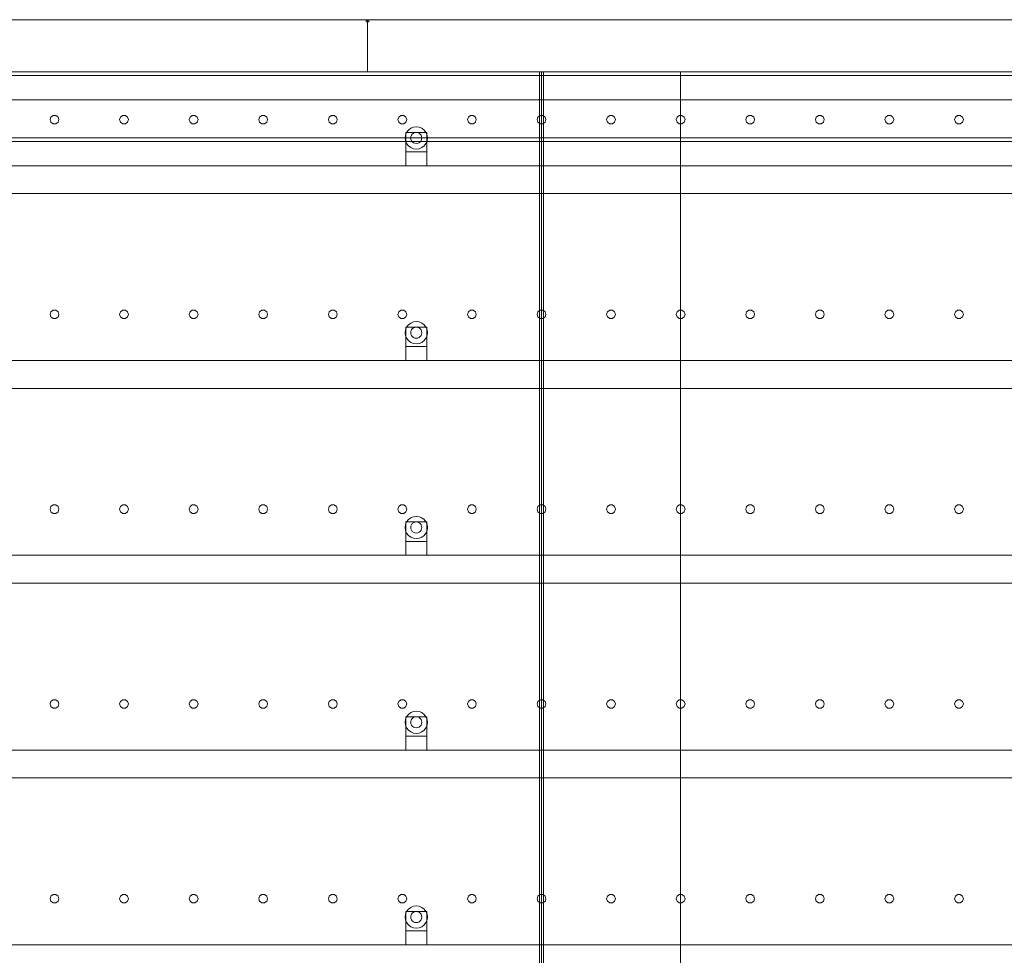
# Model space of a CAD drawing. Header units: millimetres. Extents: x -4395 to 65662, y -65530 to 6847.
# Tile 943 of 1034: x 44711 to 46126, y 1655 to 3000. Entities that reach past the tile are written whole.
import ezdxf

# ---------------------------------------------------------------- set-up
doc = ezdxf.new("R2010")
doc.units = ezdxf.units.MM
doc.layers.add('lateral_secador', color=7, linetype='Continuous', lineweight=0)

msp = doc.modelspace()

# ---------------------------------------------------------------- linework, layer by layer
at = {"layer": 'lateral_secador'}
for p, q in [((44211.134, 3000), (45211.134, 3000)), ((45209.134, 3000), (45213.134, 3000)), ((45209.134, 3000), (45209.134, 2997)), ((45209.134, 2997), (45213.134, 2997)), ((45211.134, 2925), (45211.134, 3000)), ((45211.134, 3000), (46211.134, 3000)), ((45213.134, 2997), (45213.134, 3000)), ((40461.134, 2925), (60461.134, 2925)), ((40461.134, 2920), (60461.134, 2920)), ((44211.134, 2925), (45211.134, 2925)), ((44461.134, 2925), (45461.134, 2925)), ((45211.134, 2925), (46211.134, 2925)), ((45458.134, 2925), (45464.134, 2925)), ((45458.134, 2925), (45458.134, 60)), ((45461.134, 0), (45461.134, 2925)), ((45461.134, 2925), (45661.134, 2925)), ((45464.134, 60), (45464.134, 2925)), ((45661.134, 0), (45661.134, 2925)), ((45661.134, 2925), (46261.134, 2925)), ((45661.134, 2925), (45661.134, 410)), ((40461.134, 2885), (60461.134, 2885)), ((44755.997, 2860.082), (44754.784, 2856.35)), ((44759.172, 2862.389), (44755.997, 2860.082)), ((44763.096, 2862.389), (44759.172, 2862.389)), ((44766.271, 2860.082), (44763.096, 2862.389)), ((44767.484, 2856.35), (44766.271, 2860.082)), ((44855.997, 2860.082), (44854.784, 2856.35)), ((44859.172, 2862.389), (44855.997, 2860.082)), ((44863.096, 2862.389), (44859.172, 2862.389)), ((44866.271, 2860.082), (44863.096, 2862.389)), ((44867.484, 2856.35), (44866.271, 2860.082)), ((44955.997, 2860.082), (44954.784, 2856.35)), ((44959.172, 2862.389), (44955.997, 2860.082)), ((44963.096, 2862.389), (44959.172, 2862.389)), ((44966.271, 2860.082), (44963.096, 2862.389)), ((44967.484, 2856.35), (44966.271, 2860.082)), ((45055.997, 2860.082), (45054.784, 2856.35)), ((45059.172, 2862.389), (45055.997, 2860.082)), ((45063.096, 2862.389), (45059.172, 2862.389)), ((45066.271, 2860.082), (45063.096, 2862.389)), ((45067.484, 2856.35), (45066.271, 2860.082)), ((45155.997, 2860.082), (45154.784, 2856.35)), ((45159.172, 2862.389), (45155.997, 2860.082)), ((45163.096, 2862.389), (45159.172, 2862.389)), ((45166.271, 2860.082), (45163.096, 2862.389)), ((45167.484, 2856.35), (45166.271, 2860.082)), ((45255.997, 2860.082), (45254.784, 2856.35)), ((45259.172, 2862.389), (45255.997, 2860.082)), ((45263.096, 2862.389), (45259.172, 2862.389)), ((45266.271, 2860.082), (45263.096, 2862.389)), ((45267.484, 2856.35), (45266.271, 2860.082)), ((45355.997, 2860.082), (45354.784, 2856.35)), ((45359.172, 2862.389), (45355.997, 2860.082)), ((45363.096, 2862.389), (45359.172, 2862.389)), ((45366.271, 2860.082), (45363.096, 2862.389)), ((45367.484, 2856.35), (45366.271, 2860.082)), ((45455.997, 2860.082), (45454.784, 2856.35)), ((45459.172, 2862.389), (45455.997, 2860.082)), ((45463.096, 2862.389), (45459.172, 2862.389)), ((45466.271, 2860.082), (45463.096, 2862.389)), ((45467.484, 2856.35), (45466.271, 2860.082)), ((45555.997, 2860.082), (45554.784, 2856.35)), ((45559.172, 2862.389), (45555.997, 2860.082)), ((45563.096, 2862.389), (45559.172, 2862.389)), ((45566.271, 2860.082), (45563.096, 2862.389)), ((45567.484, 2856.35), (45566.271, 2860.082)), ((45655.997, 2860.082), (45654.784, 2856.35)), ((45659.172, 2862.389), (45655.997, 2860.082)), ((45663.096, 2862.389), (45659.172, 2862.389)), ((45666.271, 2860.082), (45663.096, 2862.389)), ((45667.484, 2856.35), (45666.271, 2860.082)), ((45755.997, 2860.082), (45754.784, 2856.35)), ((45759.172, 2862.389), (45755.997, 2860.082)), ((45763.096, 2862.389), (45759.172, 2862.389)), ((45766.271, 2860.082), (45763.096, 2862.389)), ((45767.484, 2856.35), (45766.271, 2860.082)), ((45855.997, 2860.082), (45854.784, 2856.35)), ((45859.172, 2862.389), (45855.997, 2860.082)), ((45863.096, 2862.389), (45859.172, 2862.389)), ((45866.271, 2860.082), (45863.096, 2862.389)), ((45867.484, 2856.35), (45866.271, 2860.082)), ((45955.997, 2860.082), (45954.784, 2856.35)), ((45959.172, 2862.389), (45955.997, 2860.082)), ((45963.096, 2862.389), (45959.172, 2862.389)), ((45966.271, 2860.082), (45963.096, 2862.389)), ((45967.484, 2856.35), (45966.271, 2860.082)), ((46055.997, 2860.082), (46054.784, 2856.35)), ((46059.172, 2862.389), (46055.997, 2860.082)), ((46063.096, 2862.389), (46059.172, 2862.389)), ((46066.271, 2860.082), (46063.096, 2862.389)), ((46067.484, 2856.35), (46066.271, 2860.082)), ((44754.784, 2856.35), (44755.997, 2852.618)), ((44755.997, 2852.618), (44759.172, 2850.311)), ((44759.172, 2850.311), (44763.096, 2850.311)), ((44763.096, 2850.311), (44766.271, 2852.618)), ((44766.271, 2852.618), (44767.484, 2856.35)), ((44854.784, 2856.35), (44855.997, 2852.618)), ((44855.997, 2852.618), (44859.172, 2850.311)), ((44859.172, 2850.311), (44863.096, 2850.311)), ((44863.096, 2850.311), (44866.271, 2852.618)), ((44866.271, 2852.618), (44867.484, 2856.35)), ((44954.784, 2856.35), (44955.997, 2852.618)), ((44955.997, 2852.618), (44959.172, 2850.311)), ((44959.172, 2850.311), (44963.096, 2850.311)), ((44963.096, 2850.311), (44966.271, 2852.618)), ((44966.271, 2852.618), (44967.484, 2856.35)), ((45054.784, 2856.35), (45055.997, 2852.618)), ((45055.997, 2852.618), (45059.172, 2850.311)), ((45059.172, 2850.311), (45063.096, 2850.311)), ((45063.096, 2850.311), (45066.271, 2852.618)), ((45066.271, 2852.618), (45067.484, 2856.35)), ((45154.784, 2856.35), (45155.997, 2852.618)), ((45155.997, 2852.618), (45159.172, 2850.311)), ((45159.172, 2850.311), (45163.096, 2850.311)), ((45163.096, 2850.311), (45166.271, 2852.618)), ((45166.271, 2852.618), (45167.484, 2856.35)), ((45254.784, 2856.35), (45255.997, 2852.618)), ((45255.997, 2852.618), (45259.172, 2850.311)), ((45259.172, 2850.311), (45263.096, 2850.311)), ((45263.096, 2850.311), (45266.271, 2852.618)), ((45266.271, 2852.618), (45267.484, 2856.35)), ((45276.993, 2845.455), (45273.134, 2843.856)), ((45281.134, 2846), (45276.993, 2845.455)), ((45285.275, 2845.455), (45281.134, 2846)), ((45289.134, 2843.856), (45285.275, 2845.455)), ((45354.784, 2856.35), (45355.997, 2852.618)), ((45355.997, 2852.618), (45359.172, 2850.311)), ((45359.172, 2850.311), (45363.096, 2850.311)), ((45363.096, 2850.311), (45366.271, 2852.618)), ((45366.271, 2852.618), (45367.484, 2856.35)), ((45454.784, 2856.35), (45455.997, 2852.618)), ((45455.997, 2852.618), (45459.172, 2850.311)), ((45459.172, 2850.311), (45463.096, 2850.311)), ((45463.096, 2850.311), (45466.271, 2852.618)), ((45466.271, 2852.618), (45467.484, 2856.35)), ((45554.784, 2856.35), (45555.997, 2852.618)), ((45555.997, 2852.618), (45559.172, 2850.311)), ((45559.172, 2850.311), (45563.096, 2850.311)), ((45563.096, 2850.311), (45566.271, 2852.618)), ((45566.271, 2852.618), (45567.484, 2856.35)), ((45654.784, 2856.35), (45655.997, 2852.618)), ((45655.997, 2852.618), (45659.172, 2850.311)), ((45659.172, 2850.311), (45663.096, 2850.311)), ((45663.096, 2850.311), (45666.271, 2852.618)), ((45666.271, 2852.618), (45667.484, 2856.35)), ((45754.784, 2856.35), (45755.997, 2852.618)), ((45755.997, 2852.618), (45759.172, 2850.311)), ((45759.172, 2850.311), (45763.096, 2850.311)), ((45763.096, 2850.311), (45766.271, 2852.618)), ((45766.271, 2852.618), (45767.484, 2856.35)), ((45854.784, 2856.35), (45855.997, 2852.618)), ((45855.997, 2852.618), (45859.172, 2850.311)), ((45859.172, 2850.311), (45863.096, 2850.311)), ((45863.096, 2850.311), (45866.271, 2852.618)), ((45866.271, 2852.618), (45867.484, 2856.35)), ((45954.784, 2856.35), (45955.997, 2852.618)), ((45955.997, 2852.618), (45959.172, 2850.311)), ((45959.172, 2850.311), (45963.096, 2850.311)), ((45963.096, 2850.311), (45966.271, 2852.618)), ((45966.271, 2852.618), (45967.484, 2856.35)), ((46054.784, 2856.35), (46055.997, 2852.618)), ((46055.997, 2852.618), (46059.172, 2850.311)), ((46059.172, 2850.311), (46063.096, 2850.311)), ((46063.096, 2850.311), (46066.271, 2852.618)), ((46066.271, 2852.618), (46067.484, 2856.35)), ((45265.679, 2834.141), (45265.134, 2830)), ((45267.277, 2838), (45265.679, 2834.141)), ((45266.134, 2838), (45296.134, 2838)), ((45266.134, 2838), (45266.134, 2810)), ((45269.82, 2841.314), (45267.277, 2838)), ((45273.134, 2843.856), (45269.82, 2841.314)), ((45273.406, 2832.071), (45273.134, 2830)), ((45274.206, 2834), (45273.406, 2832.071)), ((45275.477, 2835.657), (45274.206, 2834)), ((45277.134, 2836.928), (45275.477, 2835.657)), ((45279.063, 2837.727), (45277.134, 2836.928)), ((45281.134, 2838), (45279.063, 2837.727)), ((45283.204, 2837.727), (45281.134, 2838)), ((45285.134, 2836.928), (45283.204, 2837.727)), ((45286.791, 2835.657), (45285.134, 2836.928)), ((45288.062, 2834), (45286.791, 2835.657)), ((45288.861, 2832.071), (45288.062, 2834)), ((45289.134, 2830), (45288.861, 2832.071)), ((45292.448, 2841.314), (45289.134, 2843.856)), ((45294.99, 2838), (45292.448, 2841.314)), ((45296.589, 2834.141), (45294.99, 2838)), ((45296.134, 2810), (45296.134, 2838)), ((45297.134, 2830), (45296.589, 2834.141)), ((40461.134, 2830), (60461.134, 2830)), ((40461.134, 2825), (60461.134, 2825)), ((45265.134, 2830), (45265.679, 2825.859)), ((45265.679, 2825.859), (45267.277, 2822)), ((45267.277, 2822), (45269.82, 2818.686)), ((45269.82, 2818.686), (45273.134, 2816.144)), ((45273.134, 2830), (45273.406, 2827.929)), ((45273.406, 2827.929), (45274.206, 2826)), ((45274.206, 2826), (45275.477, 2824.343)), ((45275.477, 2824.343), (45277.134, 2823.072)), ((45277.134, 2823.072), (45279.063, 2822.273)), ((45279.063, 2822.273), (45281.134, 2822)), ((45281.134, 2822), (45283.204, 2822.273)), ((45283.204, 2822.273), (45285.134, 2823.072)), ((45285.134, 2823.072), (45286.791, 2824.343)), ((45286.791, 2824.343), (45288.062, 2826)), ((45288.062, 2826), (45288.861, 2827.929)), ((45288.861, 2827.929), (45289.134, 2830)), ((45289.134, 2816.144), (45292.448, 2818.686)), ((45292.448, 2818.686), (45294.99, 2822)), ((45294.99, 2822), (45296.589, 2825.859)), ((45296.589, 2825.859), (45297.134, 2830)), ((45266.134, 2810), (45296.134, 2810)), ((45266.134, 2810), (45266.134, 2790)), ((45273.134, 2816.144), (45276.993, 2814.545)), ((45276.993, 2814.545), (45281.134, 2814)), ((45281.134, 2814), (45285.275, 2814.545)), ((45285.275, 2814.545), (45289.134, 2816.144)), ((45296.134, 2790), (45296.134, 2810)), ((40811.134, 2790), (60111.134, 2790)), ((45266.134, 2790), (45296.134, 2790)), ((40811.134, 2750), (60111.134, 2750)), ((44755.997, 2580.082), (44754.784, 2576.35)), ((44754.784, 2576.35), (44755.997, 2572.618)), ((44759.172, 2582.389), (44755.997, 2580.082)), ((44763.096, 2582.389), (44759.172, 2582.389)), ((44766.271, 2580.082), (44763.096, 2582.389)), ((44767.484, 2576.35), (44766.271, 2580.082)), ((44766.271, 2572.618), (44767.484, 2576.35)), ((44855.997, 2580.082), (44854.784, 2576.35)), ((44854.784, 2576.35), (44855.997, 2572.618)), ((44859.172, 2582.389), (44855.997, 2580.082)), ((44863.096, 2582.389), (44859.172, 2582.389)), ((44866.271, 2580.082), (44863.096, 2582.389)), ((44867.484, 2576.35), (44866.271, 2580.082)), ((44866.271, 2572.618), (44867.484, 2576.35)), ((44955.997, 2580.082), (44954.784, 2576.35)), ((44954.784, 2576.35), (44955.997, 2572.618)), ((44959.172, 2582.389), (44955.997, 2580.082)), ((44963.096, 2582.389), (44959.172, 2582.389)), ((44966.271, 2580.082), (44963.096, 2582.389)), ((44967.484, 2576.35), (44966.271, 2580.082)), ((44966.271, 2572.618), (44967.484, 2576.35)), ((45055.997, 2580.082), (45054.784, 2576.35)), ((45054.784, 2576.35), (45055.997, 2572.618)), ((45059.172, 2582.389), (45055.997, 2580.082)), ((45063.096, 2582.389), (45059.172, 2582.389)), ((45066.271, 2580.082), (45063.096, 2582.389)), ((45067.484, 2576.35), (45066.271, 2580.082)), ((45066.271, 2572.618), (45067.484, 2576.35)), ((45155.997, 2580.082), (45154.784, 2576.35)), ((45154.784, 2576.35), (45155.997, 2572.618)), ((45159.172, 2582.389), (45155.997, 2580.082)), ((45163.096, 2582.389), (45159.172, 2582.389)), ((45166.271, 2580.082), (45163.096, 2582.389)), ((45167.484, 2576.35), (45166.271, 2580.082)), ((45166.271, 2572.618), (45167.484, 2576.35)), ((45255.997, 2580.082), (45254.784, 2576.35)), ((45254.784, 2576.35), (45255.997, 2572.618)), ((45259.172, 2582.389), (45255.997, 2580.082)), ((45263.096, 2582.389), (45259.172, 2582.389)), ((45266.271, 2580.082), (45263.096, 2582.389)), ((45267.484, 2576.35), (45266.271, 2580.082)), ((45266.271, 2572.618), (45267.484, 2576.35)), ((45355.997, 2580.082), (45354.784, 2576.35)), ((45354.784, 2576.35), (45355.997, 2572.618)), ((45359.172, 2582.389), (45355.997, 2580.082)), ((45363.096, 2582.389), (45359.172, 2582.389)), ((45366.271, 2580.082), (45363.096, 2582.389)), ((45367.484, 2576.35), (45366.271, 2580.082)), ((45366.271, 2572.618), (45367.484, 2576.35)), ((45455.997, 2580.082), (45454.784, 2576.35)), ((45454.784, 2576.35), (45455.997, 2572.618)), ((45459.172, 2582.389), (45455.997, 2580.082)), ((45463.096, 2582.389), (45459.172, 2582.389)), ((45466.271, 2580.082), (45463.096, 2582.389)), ((45467.484, 2576.35), (45466.271, 2580.082)), ((45466.271, 2572.618), (45467.484, 2576.35)), ((45555.997, 2580.082), (45554.784, 2576.35)), ((45554.784, 2576.35), (45555.997, 2572.618)), ((45559.172, 2582.389), (45555.997, 2580.082)), ((45563.096, 2582.389), (45559.172, 2582.389)), ((45566.271, 2580.082), (45563.096, 2582.389)), ((45567.484, 2576.35), (45566.271, 2580.082)), ((45566.271, 2572.618), (45567.484, 2576.35)), ((45655.997, 2580.082), (45654.784, 2576.35)), ((45654.784, 2576.35), (45655.997, 2572.618)), ((45659.172, 2582.389), (45655.997, 2580.082)), ((45663.096, 2582.389), (45659.172, 2582.389)), ((45666.271, 2580.082), (45663.096, 2582.389)), ((45667.484, 2576.35), (45666.271, 2580.082)), ((45666.271, 2572.618), (45667.484, 2576.35)), ((45755.997, 2580.082), (45754.784, 2576.35)), ((45754.784, 2576.35), (45755.997, 2572.618)), ((45759.172, 2582.389), (45755.997, 2580.082)), ((45763.096, 2582.389), (45759.172, 2582.389)), ((45766.271, 2580.082), (45763.096, 2582.389)), ((45767.484, 2576.35), (45766.271, 2580.082)), ((45766.271, 2572.618), (45767.484, 2576.35)), ((45855.997, 2580.082), (45854.784, 2576.35)), ((45854.784, 2576.35), (45855.997, 2572.618)), ((45859.172, 2582.389), (45855.997, 2580.082)), ((45863.096, 2582.389), (45859.172, 2582.389)), ((45866.271, 2580.082), (45863.096, 2582.389)), ((45867.484, 2576.35), (45866.271, 2580.082)), ((45866.271, 2572.618), (45867.484, 2576.35)), ((45955.997, 2580.082), (45954.784, 2576.35)), ((45954.784, 2576.35), (45955.997, 2572.618)), ((45959.172, 2582.389), (45955.997, 2580.082)), ((45963.096, 2582.389), (45959.172, 2582.389)), ((45966.271, 2580.082), (45963.096, 2582.389)), ((45967.484, 2576.35), (45966.271, 2580.082)), ((45966.271, 2572.618), (45967.484, 2576.35)), ((46055.997, 2580.082), (46054.784, 2576.35)), ((46054.784, 2576.35), (46055.997, 2572.618)), ((46059.172, 2582.389), (46055.997, 2580.082)), ((46063.096, 2582.389), (46059.172, 2582.389)), ((46066.271, 2580.082), (46063.096, 2582.389)), ((46067.484, 2576.35), (46066.271, 2580.082)), ((46066.271, 2572.618), (46067.484, 2576.35)), ((44755.997, 2572.618), (44759.172, 2570.311)), ((44759.172, 2570.311), (44763.096, 2570.311)), ((44763.096, 2570.311), (44766.271, 2572.618)), ((44855.997, 2572.618), (44859.172, 2570.311)), ((44859.172, 2570.311), (44863.096, 2570.311)), ((44863.096, 2570.311), (44866.271, 2572.618)), ((44955.997, 2572.618), (44959.172, 2570.311)), ((44959.172, 2570.311), (44963.096, 2570.311)), ((44963.096, 2570.311), (44966.271, 2572.618)), ((45055.997, 2572.618), (45059.172, 2570.311)), ((45059.172, 2570.311), (45063.096, 2570.311)), ((45063.096, 2570.311), (45066.271, 2572.618)), ((45155.997, 2572.618), (45159.172, 2570.311)), ((45159.172, 2570.311), (45163.096, 2570.311)), ((45163.096, 2570.311), (45166.271, 2572.618)), ((45255.997, 2572.618), (45259.172, 2570.311)), ((45259.172, 2570.311), (45263.096, 2570.311)), ((45263.096, 2570.311), (45266.271, 2572.618)), ((45273.134, 2563.856), (45269.82, 2561.314)), ((45276.993, 2565.455), (45273.134, 2563.856)), ((45281.134, 2566), (45276.993, 2565.455)), ((45285.275, 2565.455), (45281.134, 2566)), ((45289.134, 2563.856), (45285.275, 2565.455)), ((45292.448, 2561.314), (45289.134, 2563.856)), ((45355.997, 2572.618), (45359.172, 2570.311)), ((45359.172, 2570.311), (45363.096, 2570.311)), ((45363.096, 2570.311), (45366.271, 2572.618)), ((45455.997, 2572.618), (45459.172, 2570.311)), ((45459.172, 2570.311), (45463.096, 2570.311)), ((45463.096, 2570.311), (45466.271, 2572.618)), ((45555.997, 2572.618), (45559.172, 2570.311)), ((45559.172, 2570.311), (45563.096, 2570.311)), ((45563.096, 2570.311), (45566.271, 2572.618)), ((45655.997, 2572.618), (45659.172, 2570.311)), ((45659.172, 2570.311), (45663.096, 2570.311)), ((45663.096, 2570.311), (45666.271, 2572.618)), ((45755.997, 2572.618), (45759.172, 2570.311)), ((45759.172, 2570.311), (45763.096, 2570.311)), ((45763.096, 2570.311), (45766.271, 2572.618)), ((45855.997, 2572.618), (45859.172, 2570.311)), ((45859.172, 2570.311), (45863.096, 2570.311)), ((45863.096, 2570.311), (45866.271, 2572.618)), ((45955.997, 2572.618), (45959.172, 2570.311)), ((45959.172, 2570.311), (45963.096, 2570.311)), ((45963.096, 2570.311), (45966.271, 2572.618)), ((46055.997, 2572.618), (46059.172, 2570.311)), ((46059.172, 2570.311), (46063.096, 2570.311)), ((46063.096, 2570.311), (46066.271, 2572.618)), ((45265.679, 2554.141), (45265.134, 2550)), ((45265.134, 2550), (45265.679, 2545.859)), ((45267.277, 2558), (45265.679, 2554.141)), ((45266.134, 2558), (45296.134, 2558)), ((45266.134, 2558), (45266.134, 2530)), ((45269.82, 2561.314), (45267.277, 2558)), ((45273.406, 2552.071), (45273.134, 2550)), ((45273.134, 2550), (45273.406, 2547.929)), ((45274.206, 2554), (45273.406, 2552.071)), ((45273.406, 2547.929), (45274.206, 2546)), ((45275.477, 2555.657), (45274.206, 2554)), ((45277.134, 2556.928), (45275.477, 2555.657)), ((45279.063, 2557.727), (45277.134, 2556.928)), ((45281.134, 2558), (45279.063, 2557.727)), ((45283.204, 2557.727), (45281.134, 2558)), ((45285.134, 2556.928), (45283.204, 2557.727)), ((45286.791, 2555.657), (45285.134, 2556.928)), ((45288.062, 2554), (45286.791, 2555.657)), ((45288.861, 2552.071), (45288.062, 2554)), ((45288.062, 2546), (45288.861, 2547.929)), ((45289.134, 2550), (45288.861, 2552.071)), ((45288.861, 2547.929), (45289.134, 2550)), ((45294.99, 2558), (45292.448, 2561.314)), ((45296.589, 2554.141), (45294.99, 2558)), ((45296.134, 2530), (45296.134, 2558)), ((45297.134, 2550), (45296.589, 2554.141)), ((45296.589, 2545.859), (45297.134, 2550)), ((45265.679, 2545.859), (45267.277, 2542)), ((45267.277, 2542), (45269.82, 2538.686)), ((45269.82, 2538.686), (45273.134, 2536.144)), ((45273.134, 2536.144), (45276.993, 2534.545)), ((45274.206, 2546), (45275.477, 2544.343)), ((45275.477, 2544.343), (45277.134, 2543.072)), ((45276.993, 2534.545), (45281.134, 2534)), ((45277.134, 2543.072), (45279.063, 2542.273)), ((45279.063, 2542.273), (45281.134, 2542)), ((45281.134, 2542), (45283.204, 2542.273)), ((45281.134, 2534), (45285.275, 2534.545)), ((45283.204, 2542.273), (45285.134, 2543.072)), ((45285.134, 2543.072), (45286.791, 2544.343)), ((45285.275, 2534.545), (45289.134, 2536.144)), ((45286.791, 2544.343), (45288.062, 2546)), ((45289.134, 2536.144), (45292.448, 2538.686)), ((45292.448, 2538.686), (45294.99, 2542)), ((45294.99, 2542), (45296.589, 2545.859)), ((45266.134, 2530), (45296.134, 2530)), ((45266.134, 2530), (45266.134, 2510)), ((45296.134, 2510), (45296.134, 2530)), ((40811.134, 2510), (60111.134, 2510)), ((45266.134, 2510), (45296.134, 2510)), ((40811.134, 2470), (60111.134, 2470)), ((44755.997, 2300.082), (44754.784, 2296.35)), ((44754.784, 2296.35), (44755.997, 2292.618)), ((44759.172, 2302.389), (44755.997, 2300.082)), ((44763.096, 2302.389), (44759.172, 2302.389)), ((44766.271, 2300.082), (44763.096, 2302.389)), ((44767.484, 2296.35), (44766.271, 2300.082)), ((44766.271, 2292.618), (44767.484, 2296.35)), ((44855.997, 2300.082), (44854.784, 2296.35)), ((44854.784, 2296.35), (44855.997, 2292.618)), ((44859.172, 2302.389), (44855.997, 2300.082)), ((44863.096, 2302.389), (44859.172, 2302.389)), ((44866.271, 2300.082), (44863.096, 2302.389)), ((44867.484, 2296.35), (44866.271, 2300.082)), ((44866.271, 2292.618), (44867.484, 2296.35)), ((44955.997, 2300.082), (44954.784, 2296.35)), ((44954.784, 2296.35), (44955.997, 2292.618)), ((44959.172, 2302.389), (44955.997, 2300.082)), ((44963.096, 2302.389), (44959.172, 2302.389)), ((44966.271, 2300.082), (44963.096, 2302.389)), ((44967.484, 2296.35), (44966.271, 2300.082)), ((44966.271, 2292.618), (44967.484, 2296.35)), ((45055.997, 2300.082), (45054.784, 2296.35)), ((45054.784, 2296.35), (45055.997, 2292.618)), ((45059.172, 2302.389), (45055.997, 2300.082)), ((45063.096, 2302.389), (45059.172, 2302.389)), ((45066.271, 2300.082), (45063.096, 2302.389)), ((45067.484, 2296.35), (45066.271, 2300.082)), ((45066.271, 2292.618), (45067.484, 2296.35)), ((45155.997, 2300.082), (45154.784, 2296.35)), ((45154.784, 2296.35), (45155.997, 2292.618)), ((45159.172, 2302.389), (45155.997, 2300.082)), ((45163.096, 2302.389), (45159.172, 2302.389)), ((45166.271, 2300.082), (45163.096, 2302.389)), ((45167.484, 2296.35), (45166.271, 2300.082)), ((45166.271, 2292.618), (45167.484, 2296.35)), ((45255.997, 2300.082), (45254.784, 2296.35)), ((45254.784, 2296.35), (45255.997, 2292.618)), ((45259.172, 2302.389), (45255.997, 2300.082)), ((45263.096, 2302.389), (45259.172, 2302.389)), ((45266.271, 2300.082), (45263.096, 2302.389)), ((45267.484, 2296.35), (45266.271, 2300.082)), ((45266.271, 2292.618), (45267.484, 2296.35)), ((45355.997, 2300.082), (45354.784, 2296.35)), ((45354.784, 2296.35), (45355.997, 2292.618)), ((45359.172, 2302.389), (45355.997, 2300.082)), ((45363.096, 2302.389), (45359.172, 2302.389)), ((45366.271, 2300.082), (45363.096, 2302.389)), ((45367.484, 2296.35), (45366.271, 2300.082)), ((45366.271, 2292.618), (45367.484, 2296.35)), ((45455.997, 2300.082), (45454.784, 2296.35)), ((45454.784, 2296.35), (45455.997, 2292.618)), ((45459.172, 2302.389), (45455.997, 2300.082)), ((45463.096, 2302.389), (45459.172, 2302.389)), ((45466.271, 2300.082), (45463.096, 2302.389)), ((45467.484, 2296.35), (45466.271, 2300.082)), ((45466.271, 2292.618), (45467.484, 2296.35)), ((45555.997, 2300.082), (45554.784, 2296.35)), ((45554.784, 2296.35), (45555.997, 2292.618)), ((45559.172, 2302.389), (45555.997, 2300.082)), ((45563.096, 2302.389), (45559.172, 2302.389)), ((45566.271, 2300.082), (45563.096, 2302.389)), ((45567.484, 2296.35), (45566.271, 2300.082)), ((45566.271, 2292.618), (45567.484, 2296.35)), ((45655.997, 2300.082), (45654.784, 2296.35)), ((45654.784, 2296.35), (45655.997, 2292.618)), ((45659.172, 2302.389), (45655.997, 2300.082)), ((45663.096, 2302.389), (45659.172, 2302.389)), ((45666.271, 2300.082), (45663.096, 2302.389)), ((45667.484, 2296.35), (45666.271, 2300.082)), ((45666.271, 2292.618), (45667.484, 2296.35)), ((45755.997, 2300.082), (45754.784, 2296.35)), ((45754.784, 2296.35), (45755.997, 2292.618)), ((45759.172, 2302.389), (45755.997, 2300.082)), ((45763.096, 2302.389), (45759.172, 2302.389)), ((45766.271, 2300.082), (45763.096, 2302.389)), ((45767.484, 2296.35), (45766.271, 2300.082)), ((45766.271, 2292.618), (45767.484, 2296.35)), ((45855.997, 2300.082), (45854.784, 2296.35)), ((45854.784, 2296.35), (45855.997, 2292.618)), ((45859.172, 2302.389), (45855.997, 2300.082)), ((45863.096, 2302.389), (45859.172, 2302.389)), ((45866.271, 2300.082), (45863.096, 2302.389)), ((45867.484, 2296.35), (45866.271, 2300.082)), ((45866.271, 2292.618), (45867.484, 2296.35)), ((45955.997, 2300.082), (45954.784, 2296.35)), ((45954.784, 2296.35), (45955.997, 2292.618)), ((45959.172, 2302.389), (45955.997, 2300.082)), ((45963.096, 2302.389), (45959.172, 2302.389)), ((45966.271, 2300.082), (45963.096, 2302.389)), ((45967.484, 2296.35), (45966.271, 2300.082)), ((45966.271, 2292.618), (45967.484, 2296.35)), ((46055.997, 2300.082), (46054.784, 2296.35)), ((46054.784, 2296.35), (46055.997, 2292.618)), ((46059.172, 2302.389), (46055.997, 2300.082)), ((46063.096, 2302.389), (46059.172, 2302.389)), ((46066.271, 2300.082), (46063.096, 2302.389)), ((46067.484, 2296.35), (46066.271, 2300.082)), ((46066.271, 2292.618), (46067.484, 2296.35)), ((44755.997, 2292.618), (44759.172, 2290.311)), ((44759.172, 2290.311), (44763.096, 2290.311)), ((44763.096, 2290.311), (44766.271, 2292.618)), ((44855.997, 2292.618), (44859.172, 2290.311)), ((44859.172, 2290.311), (44863.096, 2290.311)), ((44863.096, 2290.311), (44866.271, 2292.618)), ((44955.997, 2292.618), (44959.172, 2290.311)), ((44959.172, 2290.311), (44963.096, 2290.311)), ((44963.096, 2290.311), (44966.271, 2292.618)), ((45055.997, 2292.618), (45059.172, 2290.311)), ((45059.172, 2290.311), (45063.096, 2290.311)), ((45063.096, 2290.311), (45066.271, 2292.618)), ((45155.997, 2292.618), (45159.172, 2290.311)), ((45159.172, 2290.311), (45163.096, 2290.311)), ((45163.096, 2290.311), (45166.271, 2292.618)), ((45255.997, 2292.618), (45259.172, 2290.311)), ((45259.172, 2290.311), (45263.096, 2290.311)), ((45263.096, 2290.311), (45266.271, 2292.618)), ((45269.82, 2281.314), (45267.277, 2278)), ((45273.134, 2283.856), (45269.82, 2281.314)), ((45276.993, 2285.455), (45273.134, 2283.856)), ((45281.134, 2286), (45276.993, 2285.455)), ((45285.275, 2285.455), (45281.134, 2286)), ((45289.134, 2283.856), (45285.275, 2285.455)), ((45292.448, 2281.314), (45289.134, 2283.856)), ((45294.99, 2278), (45292.448, 2281.314)), ((45355.997, 2292.618), (45359.172, 2290.311)), ((45359.172, 2290.311), (45363.096, 2290.311)), ((45363.096, 2290.311), (45366.271, 2292.618)), ((45455.997, 2292.618), (45459.172, 2290.311)), ((45459.172, 2290.311), (45463.096, 2290.311)), ((45463.096, 2290.311), (45466.271, 2292.618)), ((45555.997, 2292.618), (45559.172, 2290.311)), ((45559.172, 2290.311), (45563.096, 2290.311)), ((45563.096, 2290.311), (45566.271, 2292.618)), ((45655.997, 2292.618), (45659.172, 2290.311)), ((45659.172, 2290.311), (45663.096, 2290.311)), ((45663.096, 2290.311), (45666.271, 2292.618)), ((45755.997, 2292.618), (45759.172, 2290.311)), ((45759.172, 2290.311), (45763.096, 2290.311)), ((45763.096, 2290.311), (45766.271, 2292.618)), ((45855.997, 2292.618), (45859.172, 2290.311)), ((45859.172, 2290.311), (45863.096, 2290.311)), ((45863.096, 2290.311), (45866.271, 2292.618)), ((45955.997, 2292.618), (45959.172, 2290.311)), ((45959.172, 2290.311), (45963.096, 2290.311)), ((45963.096, 2290.311), (45966.271, 2292.618)), ((46055.997, 2292.618), (46059.172, 2290.311)), ((46059.172, 2290.311), (46063.096, 2290.311)), ((46063.096, 2290.311), (46066.271, 2292.618)), ((45265.679, 2274.141), (45265.134, 2270)), ((45265.134, 2270), (45265.679, 2265.859)), ((45267.277, 2278), (45265.679, 2274.141)), ((45265.679, 2265.859), (45267.277, 2262)), ((45266.134, 2278), (45296.134, 2278)), ((45266.134, 2278), (45266.134, 2250)), ((45273.406, 2272.071), (45273.134, 2270)), ((45273.134, 2270), (45273.406, 2267.929)), ((45274.206, 2274), (45273.406, 2272.071)), ((45273.406, 2267.929), (45274.206, 2266)), ((45275.477, 2275.657), (45274.206, 2274)), ((45274.206, 2266), (45275.477, 2264.343)), ((45277.134, 2276.928), (45275.477, 2275.657)), ((45279.063, 2277.727), (45277.134, 2276.928)), ((45281.134, 2278), (45279.063, 2277.727)), ((45283.204, 2277.727), (45281.134, 2278)), ((45285.134, 2276.928), (45283.204, 2277.727)), ((45286.791, 2275.657), (45285.134, 2276.928)), ((45288.062, 2274), (45286.791, 2275.657)), ((45286.791, 2264.343), (45288.062, 2266)), ((45288.861, 2272.071), (45288.062, 2274)), ((45288.062, 2266), (45288.861, 2267.929)), ((45289.134, 2270), (45288.861, 2272.071)), ((45288.861, 2267.929), (45289.134, 2270)), ((45296.589, 2274.141), (45294.99, 2278)), ((45294.99, 2262), (45296.589, 2265.859)), ((45296.134, 2250), (45296.134, 2278)), ((45297.134, 2270), (45296.589, 2274.141)), ((45296.589, 2265.859), (45297.134, 2270)), ((45267.277, 2262), (45269.82, 2258.686)), ((45269.82, 2258.686), (45273.134, 2256.144)), ((45273.134, 2256.144), (45276.993, 2254.545)), ((45275.477, 2264.343), (45277.134, 2263.072)), ((45276.993, 2254.545), (45281.134, 2254)), ((45277.134, 2263.072), (45279.063, 2262.273)), ((45279.063, 2262.273), (45281.134, 2262)), ((45281.134, 2262), (45283.204, 2262.273)), ((45281.134, 2254), (45285.275, 2254.545)), ((45283.204, 2262.273), (45285.134, 2263.072)), ((45285.134, 2263.072), (45286.791, 2264.343)), ((45285.275, 2254.545), (45289.134, 2256.144)), ((45289.134, 2256.144), (45292.448, 2258.686)), ((45292.448, 2258.686), (45294.99, 2262)), ((45266.134, 2250), (45296.134, 2250)), ((45266.134, 2250), (45266.134, 2230)), ((45296.134, 2230), (45296.134, 2250)), ((40811.134, 2230), (60111.134, 2230)), ((45266.134, 2230), (45296.134, 2230)), ((40811.134, 2190), (60111.134, 2190)), ((44755.997, 2020.082), (44754.784, 2016.35)), ((44754.784, 2016.35), (44755.997, 2012.618)), ((44759.172, 2022.389), (44755.997, 2020.082)), ((44755.997, 2012.618), (44759.172, 2010.311)), ((44763.096, 2022.389), (44759.172, 2022.389)), ((44759.172, 2010.311), (44763.096, 2010.311)), ((44766.271, 2020.082), (44763.096, 2022.389)), ((44763.096, 2010.311), (44766.271, 2012.618)), ((44767.484, 2016.35), (44766.271, 2020.082)), ((44766.271, 2012.618), (44767.484, 2016.35)), ((44855.997, 2020.082), (44854.784, 2016.35)), ((44854.784, 2016.35), (44855.997, 2012.618)), ((44859.172, 2022.389), (44855.997, 2020.082)), ((44855.997, 2012.618), (44859.172, 2010.311)), ((44863.096, 2022.389), (44859.172, 2022.389)), ((44859.172, 2010.311), (44863.096, 2010.311)), ((44866.271, 2020.082), (44863.096, 2022.389)), ((44863.096, 2010.311), (44866.271, 2012.618)), ((44867.484, 2016.35), (44866.271, 2020.082)), ((44866.271, 2012.618), (44867.484, 2016.35)), ((44955.997, 2020.082), (44954.784, 2016.35)), ((44954.784, 2016.35), (44955.997, 2012.618)), ((44959.172, 2022.389), (44955.997, 2020.082)), ((44955.997, 2012.618), (44959.172, 2010.311)), ((44963.096, 2022.389), (44959.172, 2022.389)), ((44959.172, 2010.311), (44963.096, 2010.311)), ((44966.271, 2020.082), (44963.096, 2022.389)), ((44963.096, 2010.311), (44966.271, 2012.618)), ((44967.484, 2016.35), (44966.271, 2020.082)), ((44966.271, 2012.618), (44967.484, 2016.35)), ((45055.997, 2020.082), (45054.784, 2016.35)), ((45054.784, 2016.35), (45055.997, 2012.618)), ((45059.172, 2022.389), (45055.997, 2020.082)), ((45055.997, 2012.618), (45059.172, 2010.311)), ((45063.096, 2022.389), (45059.172, 2022.389)), ((45059.172, 2010.311), (45063.096, 2010.311)), ((45066.271, 2020.082), (45063.096, 2022.389)), ((45063.096, 2010.311), (45066.271, 2012.618)), ((45067.484, 2016.35), (45066.271, 2020.082)), ((45066.271, 2012.618), (45067.484, 2016.35)), ((45155.997, 2020.082), (45154.784, 2016.35)), ((45154.784, 2016.35), (45155.997, 2012.618)), ((45159.172, 2022.389), (45155.997, 2020.082)), ((45155.997, 2012.618), (45159.172, 2010.311)), ((45163.096, 2022.389), (45159.172, 2022.389)), ((45159.172, 2010.311), (45163.096, 2010.311)), ((45166.271, 2020.082), (45163.096, 2022.389)), ((45163.096, 2010.311), (45166.271, 2012.618)), ((45167.484, 2016.35), (45166.271, 2020.082)), ((45166.271, 2012.618), (45167.484, 2016.35)), ((45255.997, 2020.082), (45254.784, 2016.35)), ((45254.784, 2016.35), (45255.997, 2012.618)), ((45259.172, 2022.389), (45255.997, 2020.082)), ((45255.997, 2012.618), (45259.172, 2010.311)), ((45263.096, 2022.389), (45259.172, 2022.389)), ((45259.172, 2010.311), (45263.096, 2010.311)), ((45266.271, 2020.082), (45263.096, 2022.389)), ((45263.096, 2010.311), (45266.271, 2012.618)), ((45267.484, 2016.35), (45266.271, 2020.082)), ((45266.271, 2012.618), (45267.484, 2016.35)), ((45355.997, 2020.082), (45354.784, 2016.35)), ((45354.784, 2016.35), (45355.997, 2012.618)), ((45359.172, 2022.389), (45355.997, 2020.082)), ((45355.997, 2012.618), (45359.172, 2010.311)), ((45363.096, 2022.389), (45359.172, 2022.389)), ((45359.172, 2010.311), (45363.096, 2010.311)), ((45366.271, 2020.082), (45363.096, 2022.389)), ((45363.096, 2010.311), (45366.271, 2012.618)), ((45367.484, 2016.35), (45366.271, 2020.082)), ((45366.271, 2012.618), (45367.484, 2016.35)), ((45455.997, 2020.082), (45454.784, 2016.35)), ((45454.784, 2016.35), (45455.997, 2012.618)), ((45459.172, 2022.389), (45455.997, 2020.082)), ((45455.997, 2012.618), (45459.172, 2010.311)), ((45463.096, 2022.389), (45459.172, 2022.389)), ((45459.172, 2010.311), (45463.096, 2010.311)), ((45466.271, 2020.082), (45463.096, 2022.389)), ((45463.096, 2010.311), (45466.271, 2012.618)), ((45467.484, 2016.35), (45466.271, 2020.082)), ((45466.271, 2012.618), (45467.484, 2016.35)), ((45555.997, 2020.082), (45554.784, 2016.35)), ((45554.784, 2016.35), (45555.997, 2012.618)), ((45559.172, 2022.389), (45555.997, 2020.082)), ((45555.997, 2012.618), (45559.172, 2010.311)), ((45563.096, 2022.389), (45559.172, 2022.389)), ((45559.172, 2010.311), (45563.096, 2010.311)), ((45566.271, 2020.082), (45563.096, 2022.389)), ((45563.096, 2010.311), (45566.271, 2012.618)), ((45567.484, 2016.35), (45566.271, 2020.082)), ((45566.271, 2012.618), (45567.484, 2016.35)), ((45655.997, 2020.082), (45654.784, 2016.35)), ((45654.784, 2016.35), (45655.997, 2012.618)), ((45659.172, 2022.389), (45655.997, 2020.082)), ((45655.997, 2012.618), (45659.172, 2010.311)), ((45663.096, 2022.389), (45659.172, 2022.389)), ((45659.172, 2010.311), (45663.096, 2010.311)), ((45666.271, 2020.082), (45663.096, 2022.389)), ((45663.096, 2010.311), (45666.271, 2012.618)), ((45667.484, 2016.35), (45666.271, 2020.082)), ((45666.271, 2012.618), (45667.484, 2016.35)), ((45755.997, 2020.082), (45754.784, 2016.35)), ((45754.784, 2016.35), (45755.997, 2012.618)), ((45759.172, 2022.389), (45755.997, 2020.082)), ((45755.997, 2012.618), (45759.172, 2010.311)), ((45763.096, 2022.389), (45759.172, 2022.389)), ((45759.172, 2010.311), (45763.096, 2010.311)), ((45766.271, 2020.082), (45763.096, 2022.389)), ((45763.096, 2010.311), (45766.271, 2012.618)), ((45767.484, 2016.35), (45766.271, 2020.082)), ((45766.271, 2012.618), (45767.484, 2016.35)), ((45855.997, 2020.082), (45854.784, 2016.35)), ((45854.784, 2016.35), (45855.997, 2012.618)), ((45859.172, 2022.389), (45855.997, 2020.082)), ((45855.997, 2012.618), (45859.172, 2010.311)), ((45863.096, 2022.389), (45859.172, 2022.389)), ((45859.172, 2010.311), (45863.096, 2010.311)), ((45866.271, 2020.082), (45863.096, 2022.389)), ((45863.096, 2010.311), (45866.271, 2012.618)), ((45867.484, 2016.35), (45866.271, 2020.082)), ((45866.271, 2012.618), (45867.484, 2016.35)), ((45955.997, 2020.082), (45954.784, 2016.35)), ((45954.784, 2016.35), (45955.997, 2012.618)), ((45959.172, 2022.389), (45955.997, 2020.082)), ((45955.997, 2012.618), (45959.172, 2010.311)), ((45963.096, 2022.389), (45959.172, 2022.389)), ((45959.172, 2010.311), (45963.096, 2010.311)), ((45966.271, 2020.082), (45963.096, 2022.389)), ((45963.096, 2010.311), (45966.271, 2012.618)), ((45967.484, 2016.35), (45966.271, 2020.082)), ((45966.271, 2012.618), (45967.484, 2016.35)), ((46055.997, 2020.082), (46054.784, 2016.35)), ((46054.784, 2016.35), (46055.997, 2012.618)), ((46059.172, 2022.389), (46055.997, 2020.082)), ((46055.997, 2012.618), (46059.172, 2010.311)), ((46063.096, 2022.389), (46059.172, 2022.389)), ((46059.172, 2010.311), (46063.096, 2010.311)), ((46066.271, 2020.082), (46063.096, 2022.389)), ((46063.096, 2010.311), (46066.271, 2012.618)), ((46067.484, 2016.35), (46066.271, 2020.082)), ((46066.271, 2012.618), (46067.484, 2016.35)), ((45267.277, 1998), (45265.679, 1994.141)), ((45266.134, 1998), (45296.134, 1998)), ((45266.134, 1998), (45266.134, 1970)), ((45269.82, 2001.314), (45267.277, 1998)), ((45273.134, 2003.856), (45269.82, 2001.314)), ((45276.993, 2005.455), (45273.134, 2003.856)), ((45275.477, 1995.657), (45274.206, 1994)), ((45277.134, 1996.928), (45275.477, 1995.657)), ((45281.134, 2006), (45276.993, 2005.455)), ((45279.063, 1997.727), (45277.134, 1996.928)), ((45281.134, 1998), (45279.063, 1997.727)), ((45285.275, 2005.455), (45281.134, 2006)), ((45283.204, 1997.727), (45281.134, 1998)), ((45285.134, 1996.928), (45283.204, 1997.727)), ((45286.791, 1995.657), (45285.134, 1996.928)), ((45289.134, 2003.856), (45285.275, 2005.455)), ((45288.062, 1994), (45286.791, 1995.657)), ((45292.448, 2001.314), (45289.134, 2003.856)), ((45294.99, 1998), (45292.448, 2001.314)), ((45296.589, 1994.141), (45294.99, 1998)), ((45296.134, 1970), (45296.134, 1998)), ((45265.679, 1994.141), (45265.134, 1990)), ((45265.134, 1990), (45265.679, 1985.859)), ((45265.679, 1985.859), (45267.277, 1982)), ((45267.277, 1982), (45269.82, 1978.686)), ((45273.406, 1992.071), (45273.134, 1990)), ((45273.134, 1990), (45273.406, 1987.929)), ((45274.206, 1994), (45273.406, 1992.071)), ((45273.406, 1987.929), (45274.206, 1986)), ((45274.206, 1986), (45275.477, 1984.343)), ((45275.477, 1984.343), (45277.134, 1983.072)), ((45277.134, 1983.072), (45279.063, 1982.273)), ((45279.063, 1982.273), (45281.134, 1982)), ((45281.134, 1982), (45283.204, 1982.273)), ((45283.204, 1982.273), (45285.134, 1983.072)), ((45285.134, 1983.072), (45286.791, 1984.343)), ((45286.791, 1984.343), (45288.062, 1986)), ((45288.861, 1992.071), (45288.062, 1994)), ((45288.062, 1986), (45288.861, 1987.929)), ((45289.134, 1990), (45288.861, 1992.071)), ((45288.861, 1987.929), (45289.134, 1990)), ((45292.448, 1978.686), (45294.99, 1982)), ((45294.99, 1982), (45296.589, 1985.859)), ((45297.134, 1990), (45296.589, 1994.141)), ((45296.589, 1985.859), (45297.134, 1990)), ((45266.134, 1970), (45296.134, 1970)), ((45266.134, 1970), (45266.134, 1950)), ((45269.82, 1978.686), (45273.134, 1976.144)), ((45273.134, 1976.144), (45276.993, 1974.545)), ((45276.993, 1974.545), (45281.134, 1974)), ((45281.134, 1974), (45285.275, 1974.545)), ((45285.275, 1974.545), (45289.134, 1976.144)), ((45289.134, 1976.144), (45292.448, 1978.686)), ((45296.134, 1950), (45296.134, 1970)), ((40811.134, 1950), (60111.134, 1950)), ((45266.134, 1950), (45296.134, 1950)), ((40811.134, 1910), (60111.134, 1910)), ((44759.172, 1742.389), (44755.997, 1740.082)), ((44763.096, 1742.389), (44759.172, 1742.389)), ((44766.271, 1740.082), (44763.096, 1742.389)), ((44859.172, 1742.389), (44855.997, 1740.082)), ((44863.096, 1742.389), (44859.172, 1742.389)), ((44866.271, 1740.082), (44863.096, 1742.389)), ((44959.172, 1742.389), (44955.997, 1740.082)), ((44963.096, 1742.389), (44959.172, 1742.389)), ((44966.271, 1740.082), (44963.096, 1742.389)), ((45059.172, 1742.389), (45055.997, 1740.082)), ((45063.096, 1742.389), (45059.172, 1742.389)), ((45066.271, 1740.082), (45063.096, 1742.389)), ((45159.172, 1742.389), (45155.997, 1740.082)), ((45163.096, 1742.389), (45159.172, 1742.389)), ((45166.271, 1740.082), (45163.096, 1742.389)), ((45259.172, 1742.389), (45255.997, 1740.082)), ((45263.096, 1742.389), (45259.172, 1742.389)), ((45266.271, 1740.082), (45263.096, 1742.389)), ((45359.172, 1742.389), (45355.997, 1740.082)), ((45363.096, 1742.389), (45359.172, 1742.389)), ((45366.271, 1740.082), (45363.096, 1742.389)), ((45459.172, 1742.389), (45455.997, 1740.082)), ((45463.096, 1742.389), (45459.172, 1742.389)), ((45466.271, 1740.082), (45463.096, 1742.389)), ((45559.172, 1742.389), (45555.997, 1740.082)), ((45563.096, 1742.389), (45559.172, 1742.389)), ((45566.271, 1740.082), (45563.096, 1742.389)), ((45659.172, 1742.389), (45655.997, 1740.082)), ((45663.096, 1742.389), (45659.172, 1742.389)), ((45666.271, 1740.082), (45663.096, 1742.389)), ((45759.172, 1742.389), (45755.997, 1740.082)), ((45763.096, 1742.389), (45759.172, 1742.389)), ((45766.271, 1740.082), (45763.096, 1742.389)), ((45859.172, 1742.389), (45855.997, 1740.082)), ((45863.096, 1742.389), (45859.172, 1742.389)), ((45866.271, 1740.082), (45863.096, 1742.389)), ((45959.172, 1742.389), (45955.997, 1740.082)), ((45963.096, 1742.389), (45959.172, 1742.389)), ((45966.271, 1740.082), (45963.096, 1742.389)), ((46059.172, 1742.389), (46055.997, 1740.082)), ((46063.096, 1742.389), (46059.172, 1742.389)), ((46066.271, 1740.082), (46063.096, 1742.389)), ((44755.997, 1740.082), (44754.784, 1736.35)), ((44754.784, 1736.35), (44755.997, 1732.618)), ((44755.997, 1732.618), (44759.172, 1730.311)), ((44759.172, 1730.311), (44763.096, 1730.311)), ((44763.096, 1730.311), (44766.271, 1732.618)), ((44767.484, 1736.35), (44766.271, 1740.082)), ((44766.271, 1732.618), (44767.484, 1736.35)), ((44855.997, 1740.082), (44854.784, 1736.35)), ((44854.784, 1736.35), (44855.997, 1732.618)), ((44855.997, 1732.618), (44859.172, 1730.311)), ((44859.172, 1730.311), (44863.096, 1730.311)), ((44863.096, 1730.311), (44866.271, 1732.618)), ((44867.484, 1736.35), (44866.271, 1740.082)), ((44866.271, 1732.618), (44867.484, 1736.35)), ((44955.997, 1740.082), (44954.784, 1736.35)), ((44954.784, 1736.35), (44955.997, 1732.618)), ((44955.997, 1732.618), (44959.172, 1730.311)), ((44959.172, 1730.311), (44963.096, 1730.311)), ((44963.096, 1730.311), (44966.271, 1732.618)), ((44967.484, 1736.35), (44966.271, 1740.082)), ((44966.271, 1732.618), (44967.484, 1736.35)), ((45055.997, 1740.082), (45054.784, 1736.35)), ((45054.784, 1736.35), (45055.997, 1732.618)), ((45055.997, 1732.618), (45059.172, 1730.311)), ((45059.172, 1730.311), (45063.096, 1730.311)), ((45063.096, 1730.311), (45066.271, 1732.618)), ((45067.484, 1736.35), (45066.271, 1740.082)), ((45066.271, 1732.618), (45067.484, 1736.35)), ((45155.997, 1740.082), (45154.784, 1736.35)), ((45154.784, 1736.35), (45155.997, 1732.618)), ((45155.997, 1732.618), (45159.172, 1730.311)), ((45159.172, 1730.311), (45163.096, 1730.311)), ((45163.096, 1730.311), (45166.271, 1732.618)), ((45167.484, 1736.35), (45166.271, 1740.082)), ((45166.271, 1732.618), (45167.484, 1736.35)), ((45255.997, 1740.082), (45254.784, 1736.35)), ((45254.784, 1736.35), (45255.997, 1732.618)), ((45255.997, 1732.618), (45259.172, 1730.311)), ((45259.172, 1730.311), (45263.096, 1730.311)), ((45263.096, 1730.311), (45266.271, 1732.618)), ((45267.484, 1736.35), (45266.271, 1740.082)), ((45266.271, 1732.618), (45267.484, 1736.35)), ((45355.997, 1740.082), (45354.784, 1736.35)), ((45354.784, 1736.35), (45355.997, 1732.618)), ((45355.997, 1732.618), (45359.172, 1730.311)), ((45359.172, 1730.311), (45363.096, 1730.311)), ((45363.096, 1730.311), (45366.271, 1732.618)), ((45367.484, 1736.35), (45366.271, 1740.082)), ((45366.271, 1732.618), (45367.484, 1736.35)), ((45455.997, 1740.082), (45454.784, 1736.35)), ((45454.784, 1736.35), (45455.997, 1732.618)), ((45455.997, 1732.618), (45459.172, 1730.311)), ((45459.172, 1730.311), (45463.096, 1730.311)), ((45463.096, 1730.311), (45466.271, 1732.618)), ((45467.484, 1736.35), (45466.271, 1740.082)), ((45466.271, 1732.618), (45467.484, 1736.35)), ((45555.997, 1740.082), (45554.784, 1736.35)), ((45554.784, 1736.35), (45555.997, 1732.618)), ((45555.997, 1732.618), (45559.172, 1730.311)), ((45559.172, 1730.311), (45563.096, 1730.311)), ((45563.096, 1730.311), (45566.271, 1732.618)), ((45567.484, 1736.35), (45566.271, 1740.082)), ((45566.271, 1732.618), (45567.484, 1736.35)), ((45655.997, 1740.082), (45654.784, 1736.35)), ((45654.784, 1736.35), (45655.997, 1732.618)), ((45655.997, 1732.618), (45659.172, 1730.311)), ((45659.172, 1730.311), (45663.096, 1730.311)), ((45663.096, 1730.311), (45666.271, 1732.618)), ((45667.484, 1736.35), (45666.271, 1740.082)), ((45666.271, 1732.618), (45667.484, 1736.35)), ((45755.997, 1740.082), (45754.784, 1736.35)), ((45754.784, 1736.35), (45755.997, 1732.618)), ((45755.997, 1732.618), (45759.172, 1730.311)), ((45759.172, 1730.311), (45763.096, 1730.311)), ((45763.096, 1730.311), (45766.271, 1732.618)), ((45767.484, 1736.35), (45766.271, 1740.082)), ((45766.271, 1732.618), (45767.484, 1736.35)), ((45855.997, 1740.082), (45854.784, 1736.35)), ((45854.784, 1736.35), (45855.997, 1732.618)), ((45855.997, 1732.618), (45859.172, 1730.311)), ((45859.172, 1730.311), (45863.096, 1730.311)), ((45863.096, 1730.311), (45866.271, 1732.618)), ((45867.484, 1736.35), (45866.271, 1740.082)), ((45866.271, 1732.618), (45867.484, 1736.35)), ((45955.997, 1740.082), (45954.784, 1736.35)), ((45954.784, 1736.35), (45955.997, 1732.618)), ((45955.997, 1732.618), (45959.172, 1730.311)), ((45959.172, 1730.311), (45963.096, 1730.311)), ((45963.096, 1730.311), (45966.271, 1732.618)), ((45967.484, 1736.35), (45966.271, 1740.082)), ((45966.271, 1732.618), (45967.484, 1736.35)), ((46055.997, 1740.082), (46054.784, 1736.35)), ((46054.784, 1736.35), (46055.997, 1732.618)), ((46055.997, 1732.618), (46059.172, 1730.311)), ((46059.172, 1730.311), (46063.096, 1730.311)), ((46063.096, 1730.311), (46066.271, 1732.618)), ((46067.484, 1736.35), (46066.271, 1740.082)), ((46066.271, 1732.618), (46067.484, 1736.35)), ((45265.679, 1714.141), (45265.134, 1710)), ((45267.277, 1718), (45265.679, 1714.141)), ((45266.134, 1718), (45296.134, 1718)), ((45266.134, 1718), (45266.134, 1690)), ((45269.82, 1721.314), (45267.277, 1718)), ((45273.134, 1723.856), (45269.82, 1721.314)), ((45276.993, 1725.455), (45273.134, 1723.856)), ((45274.206, 1714), (45273.406, 1712.071)), ((45275.477, 1715.657), (45274.206, 1714)), ((45277.134, 1716.928), (45275.477, 1715.657)), ((45281.134, 1726), (45276.993, 1725.455)), ((45279.063, 1717.727), (45277.134, 1716.928)), ((45281.134, 1718), (45279.063, 1717.727)), ((45285.275, 1725.455), (45281.134, 1726)), ((45283.204, 1717.727), (45281.134, 1718)), ((45285.134, 1716.928), (45283.204, 1717.727)), ((45286.791, 1715.657), (45285.134, 1716.928)), ((45289.134, 1723.856), (45285.275, 1725.455)), ((45288.062, 1714), (45286.791, 1715.657)), ((45288.861, 1712.071), (45288.062, 1714)), ((45292.448, 1721.314), (45289.134, 1723.856)), ((45294.99, 1718), (45292.448, 1721.314)), ((45296.589, 1714.141), (45294.99, 1718)), ((45296.134, 1690), (45296.134, 1718)), ((45297.134, 1710), (45296.589, 1714.141)), ((45265.134, 1710), (45265.679, 1705.859)), ((45265.679, 1705.859), (45267.277, 1702)), ((45267.277, 1702), (45269.82, 1698.686)), ((45269.82, 1698.686), (45273.134, 1696.144)), ((45273.406, 1712.071), (45273.134, 1710)), ((45273.134, 1710), (45273.406, 1707.929)), ((45273.406, 1707.929), (45274.206, 1706)), ((45274.206, 1706), (45275.477, 1704.343)), ((45275.477, 1704.343), (45277.134, 1703.072)), ((45277.134, 1703.072), (45279.063, 1702.273)), ((45279.063, 1702.273), (45281.134, 1702)), ((45281.134, 1702), (45283.204, 1702.273)), ((45283.204, 1702.273), (45285.134, 1703.072)), ((45285.134, 1703.072), (45286.791, 1704.343)), ((45286.791, 1704.343), (45288.062, 1706)), ((45288.062, 1706), (45288.861, 1707.929)), ((45289.134, 1710), (45288.861, 1712.071)), ((45288.861, 1707.929), (45289.134, 1710)), ((45289.134, 1696.144), (45292.448, 1698.686)), ((45292.448, 1698.686), (45294.99, 1702)), ((45294.99, 1702), (45296.589, 1705.859)), ((45296.589, 1705.859), (45297.134, 1710)), ((45266.134, 1690), (45296.134, 1690)), ((45266.134, 1690), (45266.134, 1670)), ((45273.134, 1696.144), (45276.993, 1694.545)), ((45276.993, 1694.545), (45281.134, 1694)), ((45281.134, 1694), (45285.275, 1694.545)), ((45285.275, 1694.545), (45289.134, 1696.144)), ((45296.134, 1670), (45296.134, 1690)), ((40811.134, 1670), (60111.134, 1670)), ((45266.134, 1670), (45296.134, 1670))]:
    msp.add_line(p, q, dxfattribs=at)

doc.saveas('drawing.dxf')
